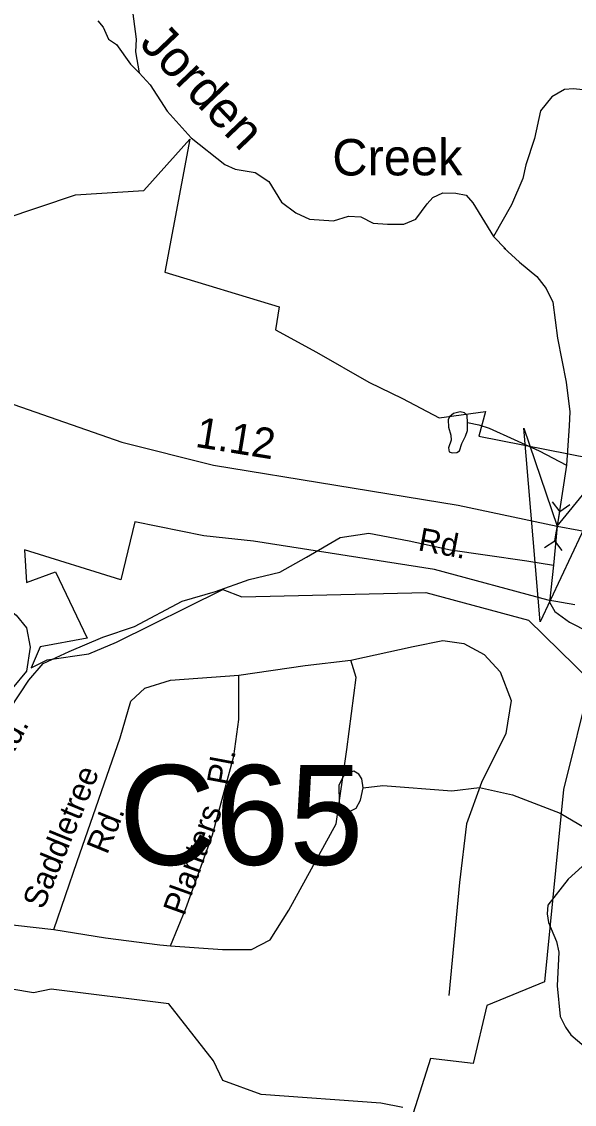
# Model space of a CAD drawing. Extents: x 2056842 to 2160602, y 826753 to 1016856.
# Drawn here: x 2126376 to 2128651, y 931211 to 935663 of the extents above; entities that cross this region are included whole.
import ezdxf

# ---------------------------------------------------------------- set-up
doc = ezdxf.new("R2010")
doc.units = 0
for name, color, linetype in [('Exist Boundary Political City Limit New', 7, 'Continuous'), ('Exist Hydrographic Creek Single Shore', 7, 'Continuous'), ('Exist Hydrographic Creek Single Shore Label', 7, 'Continuous'), ('Exist Hydrographic Misc Water Feature', 7, 'Continuous'), ('Exist Road Non-System Type 51', 7, 'Continuous'), ('Exist Road Non-System Type 51 Label', 7, 'Continuous'), ('Exist Road Primary US Attributed', 7, 'Continuous'), ('Exist Road Primary US Label', 7, 'Continuous'), ('Exist Road Primary US Mileage Hundredths English Label', 7, 'Continuous'), ('Exist Road Secondary Structure Culvert Attributed CELL', 7, 'Continuous'), ('Exist Road Secondary Structure Culvert CELL', 7, 'Continuous'), ('Exist Road Secondary Structure Culvert Number Label', 7, 'Continuous'), ('Map Preparation Boundary City Limit Buffer Line', 7, 'Continuous')]:
    doc.layers.add(name, color=color, linetype=linetype)

msp = doc.modelspace()

# ---------------------------------------------------------------- linework, layer by layer
at = {"layer": 'Exist Boundary Political City Limit New'}
for points in [[(2125278, 935716.9), (2125279, 935457.4), (2125358.8, 935461.4), (2125372.8, 935223.9), (2125252.8, 935218.9), (2126063.8, 934530.8), (2126329.5, 934407.4), (2126300.2, 934850.7), (2126598.2, 934949.9), (2126879, 934969), (2127069, 935178.9), (2126965, 934633.1), (2127436.2, 934489.5), (2127421, 934394.9)], [(2127421, 934394.9), (2127589, 934303.4), (2127805.5, 934179.9), (2127943.2, 934113.3), (2128094, 934033.5), (2128284.8, 934060.1), (2128258.2, 933958.1), (2129364.5, 933740.9)], [(2128653, 933264.5), (2128542.8, 933284.5), (2128075, 933409.5), (2127330.2, 933527.2), (2127215, 933539.4), (2127125.5, 933549.1), (2126841.8, 933606.2), (2126784.2, 933367.1), (2126387.8, 933490.8), (2126396.5, 933356.7), (2126516.2, 933400.6), (2126645.5, 933127.9), (2126452.2, 933092.7), (2126416.2, 933005.5), (2126482, 933039), (2126652.5, 933063.8), (2126766.2, 933111.9), (2127204, 933327.7), (2127283, 933297.2), (2128039.8, 933315), (2128461.8, 933201.6), (2128716.5, 932952.1), (2128605.8, 932505.3), (2128527.8, 931714.8), (2128290, 931616.9), (2128234, 931379.2), (2128059, 931400.1), (2127986.8, 931175.3)], [(2127945, 931198.6), (2127854.5, 931215.8), (2127361.5, 931252), (2127204, 931309.5), (2127165.8, 931390), (2126981.5, 931623.9), (2126498.2, 931685.2), (2126425.2, 931669.9), (2125969.8, 931745.8), (2125547.8, 931816.8), (2125522.5, 931715.8), (2125509.8, 931576.8), (2125535, 931273.5), (2125541.5, 931065)]]:
    msp.add_lwpolyline(points, dxfattribs=at)
at = {"layer": 'Exist Hydrographic Creek Single Shore'}
for points in [[(2129485.8, 935687.5), (2129283.1, 935358), (2129242.6, 935332.7), (2129186.9, 935326.3), (2129128.6, 935344.1), (2129100.8, 935366.9), (2129085.6, 935393.5), (2129041.2, 935426.5), (2128989.3, 935445.5), (2128877.1, 935445.2), (2128846.5, 935423.9), (2128819.9, 935379.5), (2128787, 935370.6), (2128647.7, 935385.8), (2128609.7, 935383.3), (2128557.8, 935352.9), (2128511.7, 935295.7), (2128486.1, 935181.7), (2128450.7, 935073.5), (2128439, 935017.3), (2128391.9, 934909.1), (2128318.4, 934779.8)], [(2126690.2, 935665.6), (2126712.3, 935639.9), (2126733.6, 935590.2), (2126766.6, 935568.7), (2126825, 935488.2), (2126859.4, 935452.4)], [(2126859.4, 935452.4), (2126905.6, 935402.6), (2126975.9, 935295.1), (2127074.3, 935185.5), (2127212.8, 935075.9), (2127255, 935056.4), (2127337.5, 935042.8), (2127393.2, 935004.8), (2127445, 934919.9), (2127504.5, 934876.8), (2127560.3, 934850.2), (2127659.1, 934843.8), (2127721.9, 934862.8), (2127771.8, 934860.3), (2127823.2, 934833.7), (2127881.5, 934829.9), (2127948.6, 934829.9), (2127998, 934850.2), (2128044.8, 934913.5), (2128068.9, 934938.9), (2128109.4, 934959.2), (2128162.6, 934957.9), (2128205.7, 934949), (2128233.5, 934918), (2128318.4, 934779.8)], [(2128318.4, 934779.8), (2128367.8, 934727.9), (2128360.1, 934732.4), (2128424.7, 934674.2), (2128495.6, 934614.6), (2128534.8, 934565.2), (2128561.4, 934509.9), (2128581.7, 934361.7), (2128617.2, 934180.4), (2128632.4, 934058.8), (2128629.8, 934001), (2128618, 933838.5)], [(2128564.2, 933427.6), (2128548.8, 933275.7), (2128570.3, 933237.7), (2128631.1, 933194.1), (2128860.3, 933077.6), (2128918.6, 933028.1), (2128953.6, 932988.1), (2129032.2, 932868.3), (2129100.5, 932796.7), (2129132.5, 932772.7), (2129223.3, 932655), (2129255.4, 932559.2), (2129258, 932447.3), (2129252.3, 932411.3), (2129232.2, 932391.4), (2129192.3, 932379.1), (2129100.1, 932396.7), (2129024.5, 932388.5), (2128962.4, 932370.1), (2128755, 932255.3)], [(2128755, 932255.3), (2128625.5, 932136.6), (2128541.9, 932030.4), (2128538.2, 931994.3), (2128544.4, 931958.1), (2128576.5, 931880.3), (2128586.8, 931836.5), (2128579.3, 931698.5), (2128591.8, 931572.6), (2128614.2, 931528.5), (2128636.2, 931496.9), (2128718.7, 931427.2), (2128754.6, 931387.1), (2128795, 931311.5), (2128781.6, 931203.5), (2128740, 931095.4), (2128730.3, 931039.2), (2128736.8, 930939.3), (2128750.9, 930907.2), (2128796.9, 930865.5), (2128931.4, 930782), (2128965.7, 930730.1)]]:
    msp.add_lwpolyline(points, dxfattribs=at)
at = {"layer": 'Exist Hydrographic Misc Water Feature'}
for points in [[(2126747.4, 937443.5), (2126737.1, 937357.9), (2126661.8, 937157.5), (2126644.4, 937079.4), (2126644.8, 936955.6), (2126661.2, 936875.6), (2126671.4, 936841.7), (2126749.6, 936778), (2126765.6, 936752), (2126756.3, 936616), (2126738.9, 936514), (2126743.6, 936300), (2126758.4, 936140.1), (2126760.6, 936076.1), (2126809.6, 935884.4), (2126847, 935590.5), (2126845.1, 935538.5), (2126859.5, 935452.6)], [(2128210.6, 934014.9), (2128209.4, 934042.8), (2128198, 934054.2), (2128180.2, 934058), (2128153.6, 934051.7), (2128137.2, 934037.7), (2128130.8, 934025.1), (2128133.4, 933994.7), (2128142.2, 933963), (2128143.5, 933941.4), (2128133.4, 933909.8), (2128135.9, 933894.5), (2128147.3, 933889.5), (2128167.6, 933890.7), (2128177.7, 933898.3), (2128187.8, 933928.8), (2128203, 933957.9), (2128210.6, 933982), (2128210.6, 934014.9)], [(2128210.6, 934014.9), (2128257.5, 934004.8), (2128300.5, 933990.9), (2128505.7, 933898.3), (2128618, 933838.5)], [(2128618, 933838.5), (2128580.3, 933587.9), (2128564.2, 933427.6)], [(2126328.8, 932838.6), (2126406.3, 932954.9), (2126465.5, 933023.1), (2126571.9, 933072.5), (2126711.2, 933132), (2126840.4, 933175.1), (2127036.7, 933280.3), (2127173.5, 933319.6), (2127312.8, 933369), (2127438.2, 933399.4), (2127549, 933460.8), (2127687, 933541.9), (2127804.8, 933559.6), (2127971.4, 933527.9), (2128141.1, 933491.2), (2128284.2, 933470.9), (2128455.2, 933445.6), (2128564.2, 933427.6)], [(2127700, 932558.6), (2127682.1, 932522.6), (2127682.3, 932450.6), (2127698.5, 932424.6)], [(2127782.2, 932513), (2127775.8, 932549), (2127764, 932568.9), (2127743.9, 932580.9), (2127708, 932570.6), (2127700, 932558.6)], [(2127698.5, 932424.6), (2127712.7, 932416.7), (2127728.7, 932416.8), (2127752.5, 932428.9), (2127770.3, 932461), (2127782.2, 932513)], [(2127782.2, 932513), (2127862.2, 932521.3), (2128146.2, 932500.6), (2128260.2, 932513.1), (2128396.1, 932483.8), (2128592.4, 932408.5), (2128692.6, 932349.1), (2128742.9, 932291.2), (2128755.2, 932255.4)]]:
    msp.add_lwpolyline(points, dxfattribs=at)
at = {"layer": 'Exist Road Non-System Type 51'}
for points in [[(2126135.7, 933401.3), (2126271.2, 933287.2), (2126353.8, 933222.5), (2126396.9, 933170.4), (2126411.3, 933091.3), (2126396.9, 932992.5), (2126337.7, 932920.6)], [(2127731.2, 933037.4), (2127988, 933093.1), (2128110.1, 933118.3), (2128196.3, 933105.7), (2128278.9, 933060.8), (2128345.4, 932988.9), (2128390.2, 932872.1), (2128368.7, 932735.5), (2128268.1, 932534.3), (2128206.2, 932364.5), (2128177.4, 932123.7), (2128133.5, 931659.1)], [(2126988.6, 931863.1), (2127203.2, 931847.8), (2127321.8, 931847.8), (2127399, 931887.3), (2127476.2, 932009.5), (2127671, 932364.5), (2127714.1, 932669.9), (2127752.7, 932965.6), (2127731.2, 933037.4)], [(2127270.6, 932975.4), (2127542.6, 933015.9), (2127731.2, 933037.4)], [(2126508.3, 931930.5), (2126604.4, 932209.9), (2126781.2, 932717.6), (2126826.1, 932868.5), (2126883.6, 932922.4), (2126989.5, 932954.8), (2127270.6, 932975.4)], [(2126988.6, 931863.1), (2127052.4, 932016.7), (2127161.9, 932318.6), (2127249, 932643), (2127270.6, 932793.9), (2127270.6, 932975.4)], [(2126035.1, 931997.9), (2126204.8, 931964.6), (2126508.3, 931930.5)], [(2126508.3, 931930.5), (2126721.1, 931895.4), (2126945.6, 931866.7), (2126988.6, 931863.1)]]:
    msp.add_lwpolyline(points, dxfattribs=at)
at = {"layer": 'Exist Road Primary US Attributed'}
msp.add_lwpolyline([(2123789.9, 934740.6), (2123855.9, 934785.9), (2124055.3, 934857.8), (2124179.2, 934892), (2124365, 934896.4), (2124501.5, 934876.7), (2124648.8, 934831.8), (2124929.8, 934714.1), (2125380.5, 934507.4), (2125930.9, 934265.7), (2126344, 934087.8), (2126788.4, 933934.1), (2127165.5, 933838.9), (2128172.1, 933674.5), (2128580.3, 933587.9), (2129561.1, 933407.6), (2130072.9, 933303.4), (2130666.9, 933185.5), (2130916.4, 933147.4), (2131125.7, 933147.4), (2131307, 933160.9), (2131421.5, 933175.7), (2131577.8, 933213.5), (2131706.5, 933250.4)], dxfattribs=at)
at = {"layer": 'Exist Road Secondary Structure Culvert Attributed CELL'}
msp.add_lwpolyline([(2128850.2, 933918.1), (2128509.4, 933194.3), (2128442.6, 933991.5), (2128580.3, 933587.9)], close=True, dxfattribs=at)
at = {"layer": 'Exist Road Secondary Structure Culvert CELL'}
for p, q in [((2128559.6, 933688.1), (2128590.2, 933647.6)), ((2128632.3, 933676), (2128590.2, 933647.6)), ((2128570.4, 933528.3), (2128590.2, 933647.6)), ((2128528.3, 933499.9), (2128570.4, 933528.3)), ((2128601.1, 933487.8), (2128570.4, 933528.3))]:
    msp.add_line(p, q, dxfattribs=at)
at = {"layer": 'Map Preparation Boundary City Limit Buffer Line'}
for points in [[(2125278, 935716.9), (2125279, 935457.4), (2125358.8, 935461.4), (2125372.8, 935223.9), (2125252.8, 935218.9), (2126063.8, 934530.8), (2126329.5, 934407.4), (2126300.2, 934850.7), (2126598.2, 934949.9), (2126879, 934969), (2127069, 935178.9), (2126965, 934633.1), (2127436.2, 934489.5), (2127421, 934394.9)], [(2127421, 934394.9), (2127589, 934303.4), (2127805.5, 934179.9), (2127943.2, 934113.3), (2128094, 934033.5), (2128284.8, 934060.1), (2128258.2, 933958.1), (2129364.5, 933740.9)], [(2128653, 933264.5), (2128542.8, 933284.5), (2128075, 933409.5), (2127330.2, 933527.2), (2127215, 933539.4), (2127125.5, 933549.1), (2126841.8, 933606.2), (2126784.2, 933367.1), (2126387.8, 933490.8), (2126396.5, 933356.7), (2126516.2, 933400.6), (2126645.5, 933127.9), (2126452.2, 933092.7), (2126416.2, 933005.5), (2126482, 933039), (2126652.5, 933063.8), (2126766.2, 933111.9), (2127204, 933327.7), (2127283, 933297.2), (2128039.8, 933315), (2128461.8, 933201.6), (2128716.5, 932952.1), (2128605.8, 932505.3), (2128527.8, 931714.8), (2128290, 931616.9), (2128234, 931379.2), (2128059, 931400.1), (2127986.8, 931175.3)], [(2127945, 931198.6), (2127854.5, 931215.8), (2127361.5, 931252), (2127204, 931309.5), (2127165.8, 931390), (2126981.5, 931623.9), (2126498.2, 931685.2), (2126425.2, 931669.9), (2125969.8, 931745.8), (2125547.8, 931816.8), (2125522.5, 931715.8), (2125509.8, 931576.8), (2125535, 931273.5), (2125541.5, 931065)]]:
    msp.add_lwpolyline(points, dxfattribs=at)

# ---------------------------------------------------------------- texts
at = {"layer": 'Exist Hydrographic Creek Single Shore Label'}
for s, rotation, p in [('Jorden', 313.6532, (2126857.1, 935568.2)), ('Creek', 0.1358, (2127654.9, 935029.8))]:
    msp.add_text(s, height=150, rotation=rotation, dxfattribs=at).set_placement(p)
at = {"layer": 'Exist Road Non-System Type 51 Label'}
for s, rotation, p in [('Rd.', 61.8889, (2126316.1, 932601.3)), ('Pl.', 79.3377, (2127230.9, 932517.9)), ('Saddletree', 67.8278, (2126465.4, 932008.4)), ('Planters', 70.2447, (2127045.5, 931982.3)), ('Rd.', 67.8278, (2126728.1, 932234.6))]:
    msp.add_text(s, height=95, rotation=rotation, dxfattribs=at).set_placement(p)
at = {"layer": 'Exist Road Primary US Label'}
msp.add_text('Rd.', height=95, rotation=349.4435, dxfattribs=at).set_placement((2128003.9, 933489.6))
at = {"layer": 'Exist Road Primary US Mileage Hundredths English Label'}
msp.add_text('1.12', height=125, rotation=350.7221, dxfattribs=at).set_placement((2127087.1, 933915))
at = {"layer": 'Exist Road Secondary Structure Culvert Number Label'}
msp.add_text('C65', height=410.1, dxfattribs=at).set_placement((2126776.6, 932195.8))

doc.saveas('drawing.dxf')
